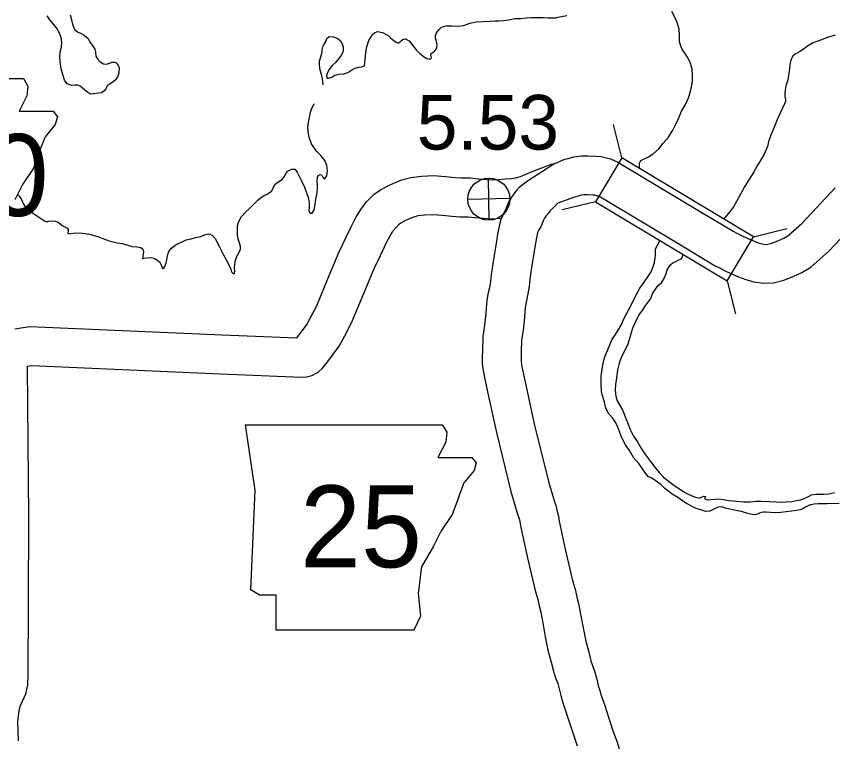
# Model space of a CAD drawing. Extents: x -939622 to -934222, y 1383701 to 1385301.
# Drawn here: x -936470.39 to -936451.46, y 1384677.38 to 1384694.21 of the extents above; entities that cross this region are included whole.
import ezdxf

# ---------------------------------------------------------------- set-up
doc = ezdxf.new("R2010")
doc.units = 0
for name, color, linetype in [('Level 10', 7, 'Continuous'), ('Level 20', 7, 'Continuous'), ('Level 21', 7, 'Continuous'), ('Level 25', 7, 'Continuous'), ('Level 26', 7, 'Continuous'), ('Level 9', 7, 'Continuous')]:
    doc.layers.add(name, color=color, linetype=linetype)

msp = doc.modelspace()

# ---------------------------------------------------------------- linework, layer by layer
at = {"layer": 'Level 10'}
for points in [[(-936457.9, 1384690.798), (-936457.671, 1384690.894), (-936457.591, 1384690.914), (-936457.46, 1384690.953), (-936457.286, 1384690.972), (-936457.14, 1384690.976), (-936456.954, 1384690.968), (-936456.832, 1384690.956), (-936456.616, 1384690.9), (-936456.439, 1384690.822), (-936456.286, 1384690.734), (-936454.549, 1384689.691), (-936453.771, 1384689.222), (-936453.681, 1384689.178), (-936453.556, 1384689.114), (-936453.441, 1384689.06), (-936453.309, 1384689.005), (-936453.186, 1384688.958), (-936453.094, 1384688.931), (-936453.011, 1384688.918), (-936452.965, 1384688.92), (-936452.872, 1384688.944), (-936452.732, 1384688.998), (-936452.594, 1384689.063), (-936452.499, 1384689.119), (-936452.173, 1384689.406), (-936451.401, 1384690.229)], [(-936470.424, 1384686.96), (-936470.287, 1384686.985), (-936470.075, 1384687.01), (-936465.62, 1384686.817), (-936463.884, 1384686.747), (-936463.665, 1384687.041), (-936463.569, 1384687.222), (-936463.431, 1384687.479), (-936463.175, 1384688.107), (-936462.903, 1384688.749), (-936462.756, 1384689.053), (-936462.611, 1384689.36), (-936462.507, 1384689.56), (-936462.396, 1384689.738), (-936462.275, 1384689.894), (-936462.095, 1384690.083), (-936461.943, 1384690.186), (-936461.775, 1384690.276), (-936461.634, 1384690.342), (-936461.459, 1384690.414), (-936461.244, 1384690.473), (-936460.997, 1384690.502), (-936460.721, 1384690.516), (-936460.436, 1384690.495), (-936460.214, 1384690.47), (-936460.075, 1384690.461), (-936459.868, 1384690.46), (-936459.668, 1384690.441), (-936459.492, 1384690.422), (-936459.354, 1384690.413), (-936459.203, 1384690.422), (-936459.058, 1384690.437), (-936458.91, 1384690.446), (-936458.814, 1384690.46), (-936458.703, 1384690.495), (-936458.539, 1384690.564), (-936458.328, 1384690.65), (-936458.147, 1384690.72), (-936457.992, 1384690.777), (-936457.9, 1384690.798)], [(-936457.9, 1384690.798), (-936458.538, 1384690.382), (-936458.731, 1384690.239), (-936458.74, 1384690.229), (-936458.77, 1384690.202), (-936458.788, 1384690.185), (-936458.849, 1384690.099), (-936458.911, 1384690.015), (-936458.974, 1384689.912), (-936459.046, 1384689.722), (-936459.079, 1384689.666), (-936459.152, 1384689.498), (-936459.176, 1384689.411), (-936459.233, 1384689.153), (-936459.258, 1384688.988), (-936459.278, 1384688.857), (-936459.343, 1384688.47), (-936459.38, 1384688.216), (-936459.394, 1384688.055), (-936459.42, 1384687.908), (-936459.454, 1384687.76), (-936459.479, 1384687.619), (-936459.494, 1384687.44), (-936459.504, 1384687.307), (-936459.533, 1384687.047), (-936459.574, 1384686.776), (-936459.584, 1384686.45), (-936459.588, 1384686.306), (-936459.588, 1384686.133), (-936459.553, 1384685.91), (-936459.464, 1384685.501), (-936459.258, 1384684.552), (-936458.923, 1384683.184), (-936458.758, 1384682.636), (-936458.743, 1384682.596), (-936458.725, 1384682.528), (-936458.704, 1384682.446), (-936458.692, 1384682.347), (-936458.541, 1384681.65), (-936458.361, 1384680.887), (-936458.298, 1384680.677), (-936458.27, 1384680.533), (-936458.23, 1384680.386), (-936458.185, 1384680.138), (-936458.124, 1384679.817), (-936458.065, 1384679.507), (-936457.986, 1384679.226), (-936457.934, 1384679.02), (-936457.887, 1384678.865), (-936457.836, 1384678.73), (-936457.809, 1384678.636), (-936457.768, 1384678.451), (-936457.723, 1384678.313), (-936457.689, 1384678.189), (-936457.609, 1384677.958), (-936457.556, 1384677.793), (-936457.473, 1384677.54), (-936457.389, 1384677.289)], [(-936457.824, 1384689.885), (-936457.44, 1384690.021), (-936457.411, 1384690.031), (-936457.354, 1384690.046), (-936457.283, 1384690.067), (-936457.224, 1384690.073), (-936457.148, 1384690.075), (-936457.016, 1384690.069), (-936456.987, 1384690.067), (-936456.913, 1384690.047), (-936456.847, 1384690.019), (-936456.744, 1384689.958), (-936455.013, 1384688.92), (-936454.203, 1384688.432), (-936454.085, 1384688.374), (-936453.955, 1384688.307), (-936453.808, 1384688.237), (-936453.643, 1384688.169), (-936453.475, 1384688.104), (-936453.288, 1384688.049), (-936453.064, 1384688.016), (-936452.835, 1384688.023), (-936452.594, 1384688.087), (-936452.379, 1384688.17), (-936452.174, 1384688.266), (-936451.968, 1384688.387), (-936451.546, 1384688.759), (-936450.75, 1384689.607)], [(-936457.824, 1384689.885), (-936457.947, 1384689.762), (-936458.008, 1384689.696), (-936458.034, 1384689.668), (-936458.052, 1384689.641), (-936458.109, 1384689.572), (-936458.141, 1384689.523), (-936458.165, 1384689.481), (-936458.232, 1384689.329), (-936458.277, 1384689.254), (-936458.302, 1384689.197), (-936458.303, 1384689.194), (-936458.348, 1384688.989), (-936458.368, 1384688.852), (-936458.39, 1384688.712), (-936458.454, 1384688.331), (-936458.486, 1384688.112), (-936458.501, 1384687.938), (-936458.537, 1384687.729), (-936458.572, 1384687.581), (-936458.585, 1384687.504), (-936458.597, 1384687.367), (-936458.608, 1384687.223), (-936458.64, 1384686.93), (-936458.676, 1384686.695), (-936458.684, 1384686.425), (-936458.688, 1384686.294), (-936458.688, 1384686.203), (-936458.668, 1384686.075), (-936458.585, 1384685.692), (-936458.381, 1384684.754), (-936458.054, 1384683.421), (-936457.905, 1384682.925), (-936457.884, 1384682.869), (-936457.854, 1384682.754), (-936457.817, 1384682.612), (-936457.803, 1384682.495), (-936457.664, 1384681.849), (-936457.491, 1384681.12), (-936457.422, 1384680.891), (-936457.393, 1384680.735), (-936457.352, 1384680.586), (-936457.3, 1384680.303), (-936457.24, 1384679.985), (-936457.188, 1384679.714), (-936457.116, 1384679.459), (-936457.066, 1384679.26), (-936457.034, 1384679.152), (-936456.983, 1384679.016), (-936456.937, 1384678.861), (-936456.898, 1384678.688), (-936456.86, 1384678.57), (-936456.829, 1384678.455), (-936456.754, 1384678.242), (-936456.7, 1384678.071), (-936456.618, 1384677.824), (-936456.542, 1384677.594), (-936456.463, 1384677.391), (-936456.391, 1384677.138)], [(-936470.339, 1384677.398), (-936470.353, 1384677.845), (-936470.351, 1384677.92), (-936470.335, 1384678.039), (-936470.315, 1384678.146), (-936470.293, 1384678.221), (-936470.244, 1384678.325), (-936470.173, 1384678.49), (-936470.128, 1384678.696), (-936470.119, 1384678.935), (-936470.109, 1384680.595), (-936470.104, 1384682.595), (-936470.131, 1384686.076), (-936470.129, 1384686.097), (-936470.042, 1384686.108), (-936465.657, 1384685.918), (-936463.776, 1384685.841), (-936463.664, 1384685.844), (-936463.536, 1384685.876), (-936463.388, 1384685.955), (-936463.282, 1384686.058), (-936463.213, 1384686.14), (-936462.903, 1384686.559), (-936462.775, 1384686.798), (-936462.615, 1384687.095), (-936462.344, 1384687.762), (-936462.083, 1384688.378), (-936461.945, 1384688.664), (-936461.805, 1384688.96), (-936461.725, 1384689.114), (-936461.657, 1384689.222), (-936461.592, 1384689.306), (-936461.509, 1384689.393), (-936461.477, 1384689.415), (-936461.373, 1384689.47), (-936461.271, 1384689.518), (-936461.167, 1384689.561), (-936461.072, 1384689.587), (-936460.923, 1384689.605), (-936460.732, 1384689.614), (-936460.518, 1384689.599), (-936460.294, 1384689.574), (-936460.109, 1384689.561), (-936459.913, 1384689.56), (-936459.758, 1384689.545), (-936459.568, 1384689.525), (-936459.357, 1384689.512), (-936459.145, 1384689.523)]]:
    msp.add_lwpolyline(points, dxfattribs=at)
at = {"layer": 'Level 20'}
for p, q in [((-936456.351, 1384690.928), (-936456.544, 1384691.696)), ((-936456.351, 1384690.928), (-936456.963, 1384689.909)), ((-936453.295, 1384689.095), (-936456.351, 1384690.928)), ((-936456.963, 1384689.909), (-936457.731, 1384689.717)), ((-936456.963, 1384689.909), (-936453.906, 1384688.076)), ((-936453.295, 1384689.095), (-936452.527, 1384689.287)), ((-936453.906, 1384688.076), (-936453.295, 1384689.095)), ((-936453.906, 1384688.076), (-936453.714, 1384687.308))]:
    msp.add_line(p, q, dxfattribs=at)
at = {"layer": 'Level 21'}
for p, q in [((-936474.792, 1384692.768), (-936470.228, 1384692.765)), ((-936470.228, 1384692.765), (-936470.123, 1384692.59)), ((-936470.224, 1384692.768), (-936470.224, 1384692.768)), ((-936470.123, 1384692.59), (-936470.148, 1384692.362)), ((-936470.148, 1384692.362), (-936470.326, 1384692.006)), ((-936470.326, 1384692.006), (-936469.539, 1384692.006)), ((-936469.539, 1384692.006), (-936469.437, 1384691.88)), ((-936469.437, 1384691.88), (-936469.488, 1384691.702)), ((-936469.488, 1384691.702), (-936469.717, 1384691.423)), ((-936469.843, 1384691.093), (-936469.717, 1384691.423)), ((-936469.843, 1384691.093), (-936469.996, 1384690.687)), ((-936469.996, 1384690.687), (-936470.25, 1384690.306)), ((-936470.25, 1384690.306), (-936470.427, 1384689.951)), ((-936464.85, 1384683.214), (-936465.079, 1384684.736)), ((-936465.079, 1384684.736), (-936460.515, 1384684.734)), ((-936460.515, 1384684.734), (-936460.409, 1384684.559)), ((-936460.511, 1384684.736), (-936460.511, 1384684.736)), ((-936460.409, 1384684.559), (-936460.435, 1384684.33)), ((-936460.435, 1384684.33), (-936460.613, 1384683.975)), ((-936460.613, 1384683.975), (-936459.826, 1384683.975)), ((-936459.826, 1384683.975), (-936459.724, 1384683.848)), ((-936459.724, 1384683.848), (-936459.775, 1384683.671)), ((-936459.775, 1384683.671), (-936460.003, 1384683.391)), ((-936464.952, 1384680.904), (-936464.85, 1384683.214)), ((-936460.13, 1384683.061), (-936460.003, 1384683.391)), ((-936460.13, 1384683.061), (-936460.283, 1384682.655)), ((-936460.283, 1384682.655), (-936460.536, 1384682.275)), ((-936460.536, 1384682.275), (-936460.714, 1384681.92)), ((-936460.714, 1384681.92), (-936460.993, 1384681.437)), ((-936460.993, 1384681.437), (-936461.069, 1384680.828)), ((-936464.749, 1384680.778), (-936464.952, 1384680.904)), ((-936464.368, 1384680.778), (-936464.749, 1384680.778)), ((-936464.368, 1384679.966), (-936464.368, 1384680.778)), ((-936461.069, 1384680.828), (-936461.019, 1384680.295)), ((-936461.019, 1384680.295), (-936461.171, 1384679.966)), ((-936461.171, 1384679.966), (-936464.368, 1384679.966))]:
    msp.add_line(p, q, dxfattribs=at)
at = {"layer": 'Level 26'}
for p, q in [((-936459.423, 1384689.48), (-936459.445, 1384690.456)), ((-936458.946, 1384689.979), (-936459.922, 1384689.957))]:
    msp.add_line(p, q, dxfattribs=at)
msp.add_circle((-936459.434, 1384689.968), 0.488, dxfattribs=at)
at = {"layer": 'Level 9'}
for points in [[(-936469.141, 1384694.246), (-936469.094, 1384694.063), (-936469.071, 1384693.98), (-936469.036, 1384693.893), (-936468.972, 1384693.847), (-936468.902, 1384693.821), (-936468.817, 1384693.775), (-936468.734, 1384693.699), (-936468.668, 1384693.595), (-936468.615, 1384693.518), (-936468.572, 1384693.45), (-936468.555, 1384693.375), (-936468.547, 1384693.288), (-936468.506, 1384693.22), (-936468.447, 1384693.155), (-936468.371, 1384693.106), (-936468.302, 1384693.096), (-936468.225, 1384693.124), (-936468.18, 1384693.147), (-936468.108, 1384693.148), (-936468.059, 1384693.122), (-936468.009, 1384693.024), (-936468.012, 1384692.898), (-936468.034, 1384692.816), (-936468.107, 1384692.721), (-936468.174, 1384692.665), (-936468.239, 1384692.625), (-936468.283, 1384692.594), (-936468.318, 1384692.53), (-936468.358, 1384692.469), (-936468.418, 1384692.434), (-936468.66, 1384692.404), (-936468.73, 1384692.442), (-936468.807, 1384692.506), (-936468.908, 1384692.585), (-936468.938, 1384692.605), (-936468.974, 1384692.613), (-936469.025, 1384692.612), (-936469.106, 1384692.607), (-936469.209, 1384692.641), (-936469.271, 1384692.729), (-936469.314, 1384692.861), (-936469.35, 1384692.989), (-936469.375, 1384693.154), (-936469.384, 1384693.271), (-936469.377, 1384693.374), (-936469.347, 1384693.492), (-936469.335, 1384693.612), (-936469.353, 1384693.72), (-936469.395, 1384693.833), (-936469.46, 1384693.94), (-936469.525, 1384694.023), (-936469.612, 1384694.129), (-936469.674, 1384694.221)], [(-936457.627, 1384694.219), (-936457.872, 1384694.176)], [(-936455.938, 1384690.674), (-936455.942, 1384690.736), (-936455.944, 1384690.805), (-936455.91, 1384690.866), (-936455.765, 1384690.936), (-936455.624, 1384691.016), (-936455.495, 1384691.137), (-936455.391, 1384691.263), (-936455.264, 1384691.408), (-936455.17, 1384691.567), (-936455.096, 1384691.708), (-936455.023, 1384691.869), (-936454.972, 1384691.991), (-936454.884, 1384692.147), (-936454.805, 1384692.321), (-936454.778, 1384692.391), (-936454.735, 1384692.569), (-936454.715, 1384692.714), (-936454.71, 1384692.826), (-936454.721, 1384692.988), (-936454.771, 1384693.164), (-936454.843, 1384693.285), (-936454.888, 1384693.356), (-936454.941, 1384693.429), (-936454.982, 1384693.518), (-936455.013, 1384693.623), (-936455.011, 1384693.764), (-936455.021, 1384693.911), (-936455.058, 1384694.042), (-936455.116, 1384694.176), (-936455.187, 1384694.324)], [(-936463.272, 1384692.622), (-936463.282, 1384692.681), (-936463.293, 1384692.768), (-936463.314, 1384692.857), (-936463.346, 1384692.962), (-936463.361, 1384693.073), (-936463.36, 1384693.169), (-936463.333, 1384693.269), (-936463.305, 1384693.351), (-936463.3, 1384693.39), (-936463.298, 1384693.438), (-936463.282, 1384693.505), (-936463.262, 1384693.551), (-936463.216, 1384693.627), (-936463.193, 1384693.697), (-936463.134, 1384693.737), (-936463.035, 1384693.733), (-936462.938, 1384693.697), (-936462.871, 1384693.638), (-936462.833, 1384693.573), (-936462.813, 1384693.501), (-936462.814, 1384693.402), (-936462.854, 1384693.314), (-936462.918, 1384693.225), (-936462.993, 1384693.136), (-936463.064, 1384693.071), (-936463.099, 1384693.028), (-936463.134, 1384692.976), (-936463.168, 1384692.918), (-936463.188, 1384692.857), (-936463.196, 1384692.818), (-936463.186, 1384692.776), (-936463.149, 1384692.771), (-936463.072, 1384692.797), (-936463.007, 1384692.847), (-936462.906, 1384692.87), (-936462.795, 1384692.873), (-936462.703, 1384692.905), (-936462.638, 1384692.952), (-936462.534, 1384693.009), (-936462.445, 1384693.032), (-936462.376, 1384693.039), (-936462.319, 1384693.062), (-936462.299, 1384693.201), (-936462.288, 1384693.366), (-936462.264, 1384693.505), (-936462.214, 1384693.645), (-936462.176, 1384693.712), (-936462.139, 1384693.776), (-936462.086, 1384693.825), (-936462.012, 1384693.857), (-936461.9, 1384693.83), (-936461.772, 1384693.761), (-936461.705, 1384693.702), (-936461.64, 1384693.65), (-936461.583, 1384693.612), (-936461.543, 1384693.592), (-936461.525, 1384693.592), (-936461.487, 1384693.617), (-936461.455, 1384693.654), (-936461.413, 1384693.682), (-936461.371, 1384693.689), (-936461.28, 1384693.643), (-936461.202, 1384693.537), (-936461.122, 1384693.434), (-936461.045, 1384693.354), (-936460.947, 1384693.275), (-936460.874, 1384693.232), (-936460.823, 1384693.221), (-936460.79, 1384693.225), (-936460.766, 1384693.247), (-936460.773, 1384693.276), (-936460.777, 1384693.318), (-936460.769, 1384693.349), (-936460.727, 1384693.38), (-936460.689, 1384693.405), (-936460.645, 1384693.454), (-936460.635, 1384693.523), (-936460.64, 1384693.589), (-936460.653, 1384693.652), (-936460.667, 1384693.712), (-936460.671, 1384693.754), (-936460.651, 1384693.824), (-936460.587, 1384693.907), (-936460.532, 1384693.959), (-936460.427, 1384693.989), (-936460.289, 1384693.989), (-936460.145, 1384693.98), (-936460.016, 1384693.996), (-936459.874, 1384694.05), (-936459.727, 1384694.084), (-936459.41, 1384694.1), (-936459.287, 1384694.106), (-936459.197, 1384694.108), (-936459.086, 1384694.114), (-936458.975, 1384694.129), (-936458.82, 1384694.157), (-936458.703, 1384694.162)], [(-936458.703, 1384694.162), (-936458.571, 1384694.172), (-936458.451, 1384694.178), (-936458.319, 1384694.184), (-936458.172, 1384694.184), (-936458.055, 1384694.175), (-936457.962, 1384694.171), (-936457.872, 1384694.176)], [(-936451.401, 1384693.772), (-936451.556, 1384693.722), (-936451.662, 1384693.686), (-936451.76, 1384693.647), (-936451.855, 1384693.617), (-936451.932, 1384693.584), (-936452.047, 1384693.518), (-936452.138, 1384693.449), (-936452.223, 1384693.392), (-936452.332, 1384693.332), (-936452.388, 1384693.288), (-936452.419, 1384693.23), (-936452.438, 1384693.167), (-936452.457, 1384693.079), (-936452.473, 1384692.94), (-936452.485, 1384692.828), (-936452.503, 1384692.732), (-936452.534, 1384692.644), (-936452.552, 1384692.565), (-936452.562, 1384692.492), (-936452.569, 1384692.42), (-936452.567, 1384692.348), (-936452.553, 1384692.294), (-936452.557, 1384692.234), (-936452.585, 1384692.167), (-936452.689, 1384691.944), (-936452.754, 1384691.795)], [(-936466.856, 1384688.75), (-936466.795, 1384688.833), (-936466.704, 1384688.901), (-936466.454, 1384689.022), (-936466.335, 1384689.049), (-936466.234, 1384689.075), (-936466.114, 1384689.105), (-936466.031, 1384689.137), (-936465.936, 1384689.161), (-936465.893, 1384689.156), (-936465.842, 1384689.124), (-936465.783, 1384689.053), (-936465.679, 1384688.863), (-936465.584, 1384688.676), (-936465.496, 1384688.503), (-936465.42, 1384688.343), (-936465.401, 1384688.28), (-936465.354, 1384688.236), (-936465.328, 1384688.243), (-936465.326, 1384688.306), (-936465.328, 1384688.381), (-936465.327, 1384688.459), (-936465.311, 1384688.544), (-936465.289, 1384688.617), (-936465.258, 1384688.687), (-936465.217, 1384688.751), (-936465.192, 1384688.808), (-936465.19, 1384688.866), (-936465.219, 1384688.952), (-936465.248, 1384689.039), (-936465.26, 1384689.141), (-936465.263, 1384689.255), (-936465.259, 1384689.345), (-936465.234, 1384689.448), (-936465.168, 1384689.564), (-936465.075, 1384689.666), (-936465.004, 1384689.73), (-936464.946, 1384689.792), (-936464.837, 1384689.897), (-936464.787, 1384689.943), (-936464.729, 1384689.996), (-936464.646, 1384690.052), (-936464.557, 1384690.093), (-936464.477, 1384690.155), (-936464.385, 1384690.314), (-936464.303, 1384690.379), (-936464.226, 1384690.426), (-936464.182, 1384690.484), (-936464.134, 1384690.57), (-936464.096, 1384690.619), (-936464.007, 1384690.666), (-936463.932, 1384690.662), (-936463.876, 1384690.597), (-936463.825, 1384690.487), (-936463.775, 1384690.392), (-936463.708, 1384690.249), (-936463.67, 1384690.136), (-936463.621, 1384690.004), (-936463.601, 1384689.9), (-936463.598, 1384689.773), (-936463.605, 1384689.698), (-936463.576, 1384689.644), (-936463.531, 1384689.646), (-936463.482, 1384689.722), (-936463.461, 1384689.843), (-936463.447, 1384689.975), (-936463.425, 1384690.075), (-936463.407, 1384690.19), (-936463.406, 1384690.295), (-936463.412, 1384690.391), (-936463.405, 1384690.467), (-936463.391, 1384690.518), (-936463.347, 1384690.543), (-936463.316, 1384690.535), (-936463.291, 1384690.485), (-936463.242, 1384690.432), (-936463.187, 1384690.508), (-936463.177, 1384690.626), (-936463.19, 1384690.749), (-936463.24, 1384690.862), (-936463.333, 1384690.983), (-936463.429, 1384691.077), (-936463.55, 1384691.248), (-936463.599, 1384691.407), (-936463.623, 1384691.535), (-936463.635, 1384691.652), (-936463.608, 1384691.788), (-936463.571, 1384691.982), (-936463.535, 1384692.079), (-936463.489, 1384692.161), (-936463.48, 1384692.175)], [(-936452.754, 1384691.795), (-936452.813, 1384691.655), (-936452.88, 1384691.494), (-936452.944, 1384691.327), (-936452.975, 1384691.187), (-936453.057, 1384690.995), (-936453.128, 1384690.879), (-936453.208, 1384690.741), (-936453.291, 1384690.604), (-936453.339, 1384690.524), (-936453.419, 1384690.395), (-936453.502, 1384690.255), (-936453.69, 1384689.912), (-936453.764, 1384689.787), (-936453.827, 1384689.695), (-936453.984, 1384689.514)], [(-936470.356, 1384690.071), (-936470.33, 1384690.042), (-936470.281, 1384689.974), (-936470.233, 1384689.864), (-936470.174, 1384689.769), (-936470.082, 1384689.693), (-936469.993, 1384689.632), (-936469.899, 1384689.571), (-936469.804, 1384689.51), (-936469.737, 1384689.463), (-936469.685, 1384689.441), (-936469.638, 1384689.46), (-936469.566, 1384689.467), (-936469.485, 1384689.46), (-936469.421, 1384689.432), (-936469.378, 1384689.394), (-936469.326, 1384689.353), (-936469.28, 1384689.336), (-936469.223, 1384689.304), (-936469.189, 1384689.26), (-936469.188, 1384689.224), (-936469.199, 1384689.181), (-936469.18, 1384689.161), (-936469.072, 1384689.178), (-936468.959, 1384689.187), (-936468.85, 1384689.181), (-936468.697, 1384689.154), (-936468.503, 1384689.102), (-936468.346, 1384689.037), (-936468.218, 1384688.991), (-936468.053, 1384688.956), (-936467.935, 1384688.938), (-936467.808, 1384688.899), (-936467.705, 1384688.868), (-936467.6, 1384688.862), (-936467.506, 1384688.843), (-936467.458, 1384688.808), (-936467.444, 1384688.745), (-936467.449, 1384688.694), (-936467.456, 1384688.631), (-936467.464, 1384688.594), (-936467.437, 1384688.595), (-936467.36, 1384688.609), (-936467.279, 1384688.611), (-936467.194, 1384688.595), (-936467.115, 1384688.555), (-936467.069, 1384688.517), (-936467.038, 1384688.463), (-936467.015, 1384688.398), (-936467.002, 1384688.359), (-936466.972, 1384688.363), (-936466.946, 1384688.402), (-936466.915, 1384688.484), (-936466.902, 1384688.563), (-936466.887, 1384688.659), (-936466.856, 1384688.75)], [(-936451.314, 1384682.905), (-936451.587, 1384682.9), (-936451.692, 1384682.903), (-936451.794, 1384682.9), (-936451.889, 1384682.891), (-936451.973, 1384682.876), (-936452.029, 1384682.857), (-936452.091, 1384682.822), (-936452.153, 1384682.781), (-936452.218, 1384682.758), (-936452.296, 1384682.744), (-936452.415, 1384682.731), (-936452.54, 1384682.712), (-936452.672, 1384682.696), (-936452.777, 1384682.69), (-936452.903, 1384682.696), (-936453.005, 1384682.705), (-936453.065, 1384682.706), (-936453.119, 1384682.701), (-936453.16, 1384682.685), (-936453.225, 1384682.656), (-936453.3, 1384682.648), (-936453.43, 1384682.677), (-936453.575, 1384682.718), (-936453.708, 1384682.747), (-936453.846, 1384682.773), (-936453.946, 1384682.8), (-936454.034, 1384682.827), (-936454.106, 1384682.825), (-936454.174, 1384682.799), (-936454.245, 1384682.758), (-936454.313, 1384682.729), (-936454.4, 1384682.723), (-936454.518, 1384682.762), (-936454.627, 1384682.795), (-936454.864, 1384682.917), (-936455.054, 1384683.05), (-936455.185, 1384683.127), (-936455.351, 1384683.258), (-936455.444, 1384683.351), (-936455.655, 1384683.492), (-936455.743, 1384683.535), (-936455.803, 1384683.614), (-936455.959, 1384683.838), (-936456.077, 1384683.976), (-936456.175, 1384684.138), (-936456.266, 1384684.271), (-936456.355, 1384684.446), (-936456.404, 1384684.579), (-936456.453, 1384684.698), (-936456.501, 1384684.799), (-936456.561, 1384684.887), (-936456.651, 1384684.99), (-936456.718, 1384685.12), (-936456.752, 1384685.261), (-936456.819, 1384685.49), (-936456.828, 1384685.7), (-936456.833, 1384685.872), (-936456.807, 1384686.017), (-936456.782, 1384686.168), (-936456.744, 1384686.31), (-936456.683, 1384686.453), (-936456.577, 1384686.718), (-936456.516, 1384686.807), (-936456.436, 1384686.927), (-936456.356, 1384687.058), (-936456.292, 1384687.208), (-936456.232, 1384687.321), (-936456.155, 1384687.461), (-936456.099, 1384687.577), (-936455.997, 1384687.788), (-936455.932, 1384687.901), (-936455.834, 1384688.039), (-936455.734, 1384688.192), (-936455.673, 1384688.284), (-936455.62, 1384688.403), (-936455.59, 1384688.497), (-936455.575, 1384688.597), (-936455.568, 1384688.675), (-936455.571, 1384688.762), (-936455.572, 1384688.816), (-936455.465, 1384688.999)], [(-936454.941, 1384688.674), (-936454.941, 1384688.67), (-936454.949, 1384688.633), (-936454.957, 1384688.603), (-936454.984, 1384688.578), (-936455.049, 1384688.543), (-936455.102, 1384688.515), (-936455.167, 1384688.48), (-936455.243, 1384688.42), (-936455.3, 1384688.346), (-936455.333, 1384688.237), (-936455.369, 1384688.14), (-936455.446, 1384688.014), (-936455.537, 1384687.93), (-936455.629, 1384687.801), (-936455.688, 1384687.661), (-936455.803, 1384687.511), (-936455.872, 1384687.403), (-936455.958, 1384687.287), (-936456.037, 1384687.11), (-936456.093, 1384686.991), (-936456.129, 1384686.897), (-936456.161, 1384686.76), (-936456.214, 1384686.606), (-936456.284, 1384686.453), (-936456.355, 1384686.31), (-936456.413, 1384686.161), (-936456.453, 1384686.006), (-936456.467, 1384685.876), (-936456.485, 1384685.765), (-936456.494, 1384685.665), (-936456.503, 1384685.554), (-936456.494, 1384685.455), (-936456.485, 1384685.368), (-936456.462, 1384685.287), (-936456.329, 1384685.063), (-936456.271, 1384684.914), (-936456.222, 1384684.786), (-936456.154, 1384684.626), (-936456.077, 1384684.472), (-936455.986, 1384684.339), (-936455.913, 1384684.2), (-936455.8, 1384684.035), (-936455.685, 1384683.879), (-936455.563, 1384683.72), (-936455.479, 1384683.621), (-936455.38, 1384683.521), (-936455.239, 1384683.402), (-936455.11, 1384683.313), (-936455.009, 1384683.247), (-936454.911, 1384683.177), (-936454.826, 1384683.129), (-936454.707, 1384683.078), (-936454.643, 1384683.053), (-936454.568, 1384683.04), (-936454.532, 1384683.041), (-936454.485, 1384683.061), (-936454.449, 1384683.077), (-936454.407, 1384683.072), (-936454.415, 1384683.045), (-936454.43, 1384683.038), (-936454.429, 1384683.014), (-936454.36, 1384682.995), (-936454.1, 1384683.012), (-936454, 1384683.003), (-936453.859, 1384682.98), (-936453.693, 1384682.961), (-936453.522, 1384682.945), (-936453.369, 1384682.946), (-936453.237, 1384682.959), (-936453.109, 1384682.96), (-936452.925, 1384682.95), (-936452.769, 1384682.949), (-936452.658, 1384682.94), (-936452.541, 1384682.944), (-936452.407, 1384682.957), (-936452.302, 1384682.975), (-936452.207, 1384682.996), (-936452.124, 1384683.022), (-936452.05, 1384683.052), (-936452.003, 1384683.08), (-936451.953, 1384683.109), (-936451.851, 1384683.127), (-936451.677, 1384683.126), (-936451.546, 1384683.133), (-936451.421, 1384683.16)]]:
    msp.add_lwpolyline(points, dxfattribs=at)

# ---------------------------------------------------------------- texts
at = {"layer": 'Level 21'}
for s, p in [('210', (-936473.883, 1384689.577)), ('25', (-936463.812, 1384681.426))]:
    msp.add_text(s, height=1.9008, dxfattribs=at).set_placement(p)
at = {"layer": 'Level 25'}
msp.add_text('5.53', height=1.2672, dxfattribs=at).set_placement((-936461.105, 1384691.118))

doc.saveas('drawing.dxf')
